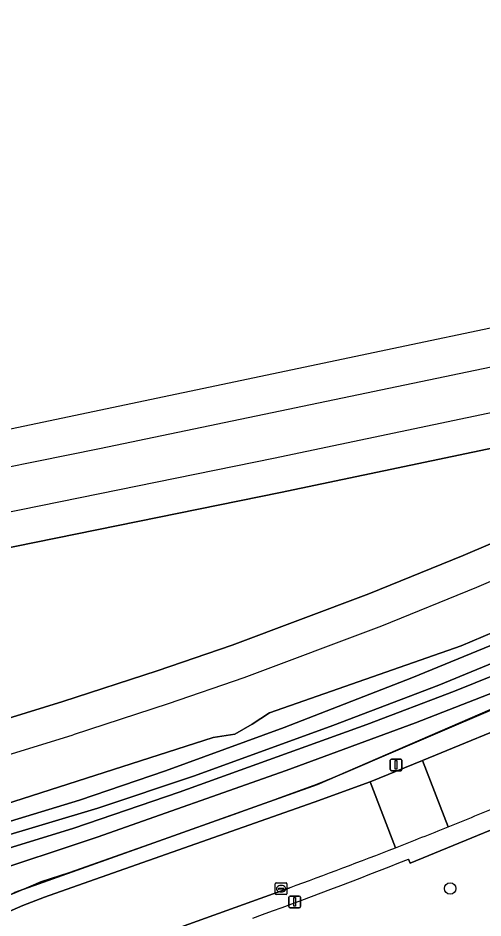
# Model space of a CAD drawing. Extents: x 162989 to 165008, y 383432 to 384338.
# Drawn here: x 163297.3 to 163337.3, y 383986.6 to 384064.1 of the extents above; entities that cross this region are included whole.
import ezdxf

# ---------------------------------------------------------------- set-up
doc = ezdxf.new("R2010")
doc.units = 0
for name, color, linetype in [('IMGEO_Berm_groen', 7, 'Continuous'), ('IMGEO_Boom', 7, 'Continuous'), ('IMGEO_Grasland_overig', 7, 'Continuous'), ('IMGEO_Greppel_droge_sloot', 7, 'Continuous'), ('IMGEO_Groenvoorziening', 7, 'Continuous'), ('IMGEO_Hek', 7, 'Continuous'), ('IMGEO_Kolk', 7, 'Continuous'), ('IMGEO_Lichtmast', 7, 'Continuous'), ('IMGEO_Oever', 7, 'Continuous'), ('IMGEO_Rijbaan_lokaal_open', 7, 'Continuous'), ('IMGEO_Spoor', 7, 'Continuous'), ('IMGEO_Spoorbaan_halfverhard', 7, 'Continuous'), ('IMGEO_Voetpad_open', 7, 'Continuous')]:
    doc.layers.add(name, color=color, linetype=linetype)

msp = doc.modelspace()

# ---------------------------------------------------------------- linework, layer by layer
at = {"layer": 'IMGEO_Berm_groen'}
for points in [[(163416.877, 384040.507), (163403.247, 384036.139), (163402.812, 384035.885), (163402.671, 384035.843), (163402.575, 384035.786), (163383.183, 384024.211), (163323.041, 383998.108), (163296.984, 383988.804)], [(163295.645, 383986.817), (163297.702, 383987.696), (163299.572, 383988.415), (163302.414, 383989.419), (163322.766, 383996.61), (163327.564, 383998.356), (163332.067, 384000.185), (163341.556, 384004.085), (163349.325, 384007.457)]]:
    msp.add_lwpolyline(points, dxfattribs=at)
at = {"layer": 'IMGEO_Boom'}
msp.add_circle((163334.456, 383989.158), 0.489, dxfattribs=at)
at = {"layer": 'IMGEO_Grasland_overig'}
for points in [[(163221.251, 383979.238), (163239.472, 383977.013), (163244.435, 383976.35), (163254.51, 383975.136), (163254.956, 383977.287), (163255.162, 383979.353), (163269.445, 383978.093), (163271.951, 383977.87), (163274.504, 383977.632), (163278.725, 383980.117), (163284.265, 383982.864), (163294.54, 383987.657), (163296.984, 383988.804), (163323.041, 383998.108), (163383.183, 384024.211), (163402.575, 384035.786), (163402.671, 384035.843), (163402.812, 384035.885), (163403.247, 384036.139), (163416.877, 384040.507)], [(163407.515, 384038.818), (163390.428, 384033.418), (163388.822, 384032.318), (163387.408, 384031.711), (163385.565, 384031.616), (163360.951, 384020.902), (163335.392, 384010.064), (163318.906, 384004.275), (163317.416, 384003.302), (163315.928, 384002.462), (163314.071, 384002.164), (163296.124, 383996.4), (163280.675, 383991.959), (163274.361, 383990.577), (163251.576, 383985.84), (163242.036, 383984.311), (163230.824, 383983.328)], [(163233.72, 383990.319), (163242.797, 383991.594), (163252.729, 383993.264), (163263.285, 383995.315), (163274.279, 383997.783), (163283.129, 384000.025), (163293.607, 384002.952), (163301.137, 384005.261), (163309.254, 384007.906), (163315.694, 384010.119), (163327.465, 384014.539), (163335.559, 384017.838), (163350.807, 384024.361), (163376.601, 384035.185), (163319.867, 384023.262), (163284.708, 384016.106), (163266.224, 384012.606), (163250.257, 384009.803), (163238.772, 384007.888), (163219.349, 384005.138)], [(163293.987, 383994.145), (163302.567, 383996.776), (163309.979, 383999.286), (163320.164, 384003.038), (163331.165, 384007.304), (163342.972, 384012.156), (163351.029, 384015.601), (163364.989, 384021.878), (163378.726, 384027.585), (163385.957, 384030.724), (163387.501, 384031.245), (163389.691, 384031.783), (163390.326, 384030.206), (163388.638, 384028.575), (163383.441, 384025.933), (163377.9, 384023.347), (163346.037, 384009.35), (163338.904, 384006.333), (163331.466, 384003.436), (163320.354, 383999.335), (163304.088, 383993.574), (163294.069, 383990.254)]]:
    msp.add_lwpolyline(points, dxfattribs=at)
at = {"layer": 'IMGEO_Greppel_droge_sloot'}
msp.add_lwpolyline([(163294.531, 383992.039), (163302.073, 383994.345), (163311.133, 383997.456), (163327.28, 384003.289), (163334.832, 384006.165), (163341.944, 384009.015), (163358.086, 384015.896), (163381.387, 384026.208), (163383.865, 384027.414), (163387.962, 384029.602), (163382.344, 384027.902), (163375.723, 384024.764), (163359.249, 384017.52), (163348.011, 384012.683), (163333.485, 384006.672), (163324.349, 384003.186), (163312.467, 383998.865), (163304.152, 383996.079), (163295.118, 383993.387)], dxfattribs=at)
at = {"layer": 'IMGEO_Groenvoorziening'}
msp.add_lwpolyline([(163304.538, 383981.977), (163304.708, 383981.835), (163309.473, 383977.765), (163311.103, 383977.312), (163313.037, 383976.774), (163313.451, 383976.659), (163319.434, 383975.788), (163333.339, 383974.06), (163338.947, 383973.319), (163343.461, 383992.009), (163344.008, 383995.455), (163343.72, 383996.556), (163331.019, 383991.354), (163330.869, 383991.697)], dxfattribs=at)
msp.add_arc((163185.239, 384355.525), 391.892, 289.72173, 291.81477, dxfattribs=at)
at = {"layer": 'IMGEO_Hek'}
msp.add_lwpolyline([(163254.527, 383975.145), (163255.168, 383979.396), (163274.504, 383977.632), (163274.644, 383977.711), (163276.585, 383978.805), (163278.717, 383980.181), (163283.214, 383982.499), (163290.073, 383985.701), (163294.599, 383987.803), (163297.161, 383988.847), (163299.287, 383989.75), (163301.676, 383990.541), (163315.913, 383995.57), (163322.989, 383998.132), (163325.305, 383999.08), (163329.992, 384001.097), (163341.559, 384006.06), (163350.753, 384010.132), (163366.939, 384017.167), (163383.117, 384024.211), (163402.701, 384035.889), (163408.952, 384037.884)], dxfattribs=at)
at = {"layer": 'IMGEO_Kolk'}
for p, q in [((163319.412, 383988.714), (163319.412, 383989.566)), ((163319.487, 383989.64), (163320.339, 383989.64)), ((163319.9, 383989.42), (163319.925, 383989.42)), ((163320.413, 383989.566), (163320.413, 383988.714)), ((163320.339, 383988.64), (163319.487, 383988.64)), ((163319.671, 383989.134), (163319.671, 383989.146)), ((163320.109, 383989.097), (163319.711, 383989.097)), ((163319.714, 383989.183), (163320.112, 383989.183)), ((163319.923, 383988.86), (163319.898, 383988.86)), ((163320.155, 383989.146), (163320.155, 383989.134))]:
    msp.add_line(p, q, dxfattribs=at)
for points in [[(163319.412, 383988.714), (163319.412, 383989.566)], [(163319.487, 383989.64), (163320.339, 383989.64)], [(163320.413, 383989.566), (163320.413, 383988.714)], [(163320.339, 383988.64), (163319.487, 383988.64)]]:
    msp.add_lwpolyline(points, dxfattribs=at)
for centre, radius, start, end in [((163319.489, 383989.564), 0.0765, 91.55205, 178.44795), ((163319.489, 383989.564), 0.0765, 91.55205, 178.44795), ((163320.337, 383989.564), 0.0765, 1.55205, 88.44795), ((163320.337, 383989.564), 0.0765, 1.55205, 88.44795), ((163319.489, 383988.716), 0.0765, 181.55205, 268.44795), ((163319.489, 383988.716), 0.0765, 181.55205, 268.44795), ((163319.711, 383989.143), 0.0403, 85.87752, 175.75265), ((163319.708, 383989.133), 0.0366, 178.93798, 274.71019), ((163320.112, 383989.14), 0.043, 264.86636, 352.45326), ((163320.116, 383989.145), 0.0386, 1.73085, 96.63898), ((163320.337, 383988.716), 0.0765, 271.55205, 358.44795), ((163320.337, 383988.716), 0.0765, 271.55205, 358.44795)]:
    msp.add_arc(centre, radius, start, end, dxfattribs=at)
for centre, major_axis, ratio, start_param, end_param in [((163319.899, 383989.14), (-0.387, 0.002), 0.722429, 4.712389, 7.853982), ((163319.924, 383989.14), (-0.39, 0.002), 0.717154, 1.570796, 4.712389)]:
    msp.add_ellipse(centre, major_axis=major_axis, ratio=ratio, start_param=start_param, end_param=end_param, dxfattribs=at)
at = {"layer": 'IMGEO_Lichtmast'}
for p, q in [((163329.406, 384000.299), (163330.196, 384000.299)), ((163330.196, 384000.299), (163329.406, 384000.299)), ((163329.306, 383999.399), (163329.306, 384000.199)), ((163329.306, 384000.199), (163329.306, 383999.399)), ((163330.296, 384000.199), (163330.296, 383999.399)), ((163330.296, 383999.399), (163330.296, 384000.199)), ((163330.196, 383999.299), (163329.406, 383999.299)), ((163329.406, 383999.299), (163330.196, 383999.299)), ((163320.58, 383987.604), (163320.58, 383988.404)), ((163320.58, 383988.404), (163320.58, 383987.604)), ((163320.68, 383988.504), (163321.47, 383988.504)), ((163321.47, 383988.504), (163320.68, 383988.504)), ((163321.57, 383988.404), (163321.57, 383987.604)), ((163321.57, 383987.604), (163321.57, 383988.404)), ((163321.47, 383987.504), (163320.68, 383987.504)), ((163320.68, 383987.504), (163321.47, 383987.504))]:
    msp.add_line(p, q, dxfattribs=at)
for points in [[(163329.726, 384000.174), (163329.876, 384000.174), (163329.876, 383999.424), (163329.726, 383999.424), (163329.726, 384000.174)], [(163321, 383988.379), (163321.15, 383988.379), (163321.15, 383987.629), (163321, 383987.629), (163321, 383988.379)]]:
    msp.add_lwpolyline(points, dxfattribs=at)
for centre, start, end in [((163329.406, 384000.199), 90, 180), ((163329.406, 384000.199), 90, 180), ((163330.196, 384000.199), 0, 90), ((163330.196, 384000.199), 360, 90), ((163329.406, 383999.399), 180, 270), ((163329.406, 383999.399), 180, 270), ((163330.196, 383999.399), 270, 0), ((163330.196, 383999.399), 270, 0), ((163320.68, 383988.404), 90, 180), ((163320.68, 383988.404), 90, 180), ((163321.47, 383988.404), 0, 90), ((163321.47, 383988.404), 360, 90), ((163320.68, 383987.604), 180, 270), ((163320.68, 383987.604), 180, 270), ((163321.47, 383987.604), 270, 0), ((163321.47, 383987.604), 270, 0)]:
    msp.add_arc(centre, 0.1, start, end, dxfattribs=at)
at = {"layer": 'IMGEO_Oever'}
for points in [[(163294.069, 383990.254), (163304.088, 383993.574), (163320.354, 383999.335), (163331.466, 384003.436), (163338.904, 384006.333), (163346.037, 384009.35), (163377.9, 384023.347), (163383.441, 384025.933), (163388.638, 384028.575), (163390.326, 384030.206), (163389.691, 384031.783), (163387.501, 384031.245), (163385.957, 384030.724), (163378.726, 384027.585), (163364.989, 384021.878), (163351.029, 384015.601), (163342.972, 384012.156), (163331.165, 384007.304), (163320.164, 384003.038), (163309.979, 383999.286), (163302.567, 383996.776), (163293.987, 383994.145)], [(163295.118, 383993.387), (163304.152, 383996.079), (163312.467, 383998.865), (163324.349, 384003.186), (163333.485, 384006.672), (163348.011, 384012.683), (163359.249, 384017.52), (163375.723, 384024.764), (163382.344, 384027.902), (163387.962, 384029.602), (163383.865, 384027.414), (163381.387, 384026.208), (163358.086, 384015.896), (163341.944, 384009.015), (163334.832, 384006.165), (163327.28, 384003.289), (163311.133, 383997.456), (163302.073, 383994.345), (163294.531, 383992.039)]]:
    msp.add_lwpolyline(points, dxfattribs=at)
at = {"layer": 'IMGEO_Rijbaan_lokaal_open'}
for points in [[(163364.723, 384014.183), (163349.325, 384007.457), (163341.556, 384004.085), (163332.067, 384000.185), (163334.277, 383994.471)], [(163334.277, 383994.471), (163332.067, 384000.185), (163327.564, 383998.356), (163329.76, 383992.677)], [(163329.76, 383992.677), (163327.564, 383998.356), (163322.766, 383996.61), (163302.414, 383989.419), (163299.572, 383988.415), (163297.702, 383987.696), (163295.645, 383986.817)], [(163297.17, 383980.528), (163299.265, 383981.44), (163301.863, 383982.449), (163303.301, 383982.956), (163320.649, 383989.228)]]:
    msp.add_lwpolyline(points, dxfattribs=at)
for centre, radius, start, end in [((163168.64, 384405.397), 443.053, 291.95353, 292.59596), ((163164.319, 384415.815), 454.331, 291.35484, 291.96777), ((163165.37, 384413.176), 451.49, 290.11617, 291.35249)]:
    msp.add_arc(centre, radius, start, end, dxfattribs=at)
at = {"layer": 'IMGEO_Spoor'}
for points in [[(163482.504, 384064.124), (163438.347, 384055.003), (163304.284, 384027.02), (163290.651, 384024.258), (163275.14, 384021.273), (163261.909, 384018.846), (163250.276, 384016.868), (163239.034, 384015.076), (163225.051, 384013.191), (163210.675, 384011.424), (163197.565, 384010.035), (163186.306, 384009.051), (163170.778, 384007.955), (163157.742, 384007.242), (163145.353, 384006.773), (163136.4, 384006.585), (163127.534, 384006.532), (163114.97, 384006.669), (163093.304, 384007.27), (163079.785, 384007.903), (163066.124, 384008.71), (163050.352, 384009.854), (163020.285, 384012.339), (163007.925, 384013.445)], [(163407.712, 384044.788), (163319.259, 384026.2), (163284.13, 384019.05), (163265.686, 384015.557), (163249.751, 384012.76), (163238.315, 384010.853), (163218.995, 384008.118), (163175.893, 384003.972), (163154.95, 384002.739), (163133.868, 384002.083), (163105.006, 384002.112), (163077.274, 384002.797), (163012.331, 384005.282)], [(163408.318, 384042.866), (163400.768, 384040.461), (163393.355, 384037.964), (163386.355, 384035.481), (163379.622, 384032.97), (163369.229, 384028.838), (163351.977, 384021.599), (163336.715, 384015.07), (163328.559, 384011.745), (163316.709, 384007.296), (163310.206, 384005.061), (163302.041, 384002.4)], [(163171.029, 383983.535), (163183.994, 383983.622), (163194.126, 383983.904), (163202.816, 383984.295), (163211.591, 383984.954), (163223, 383986.029), (163234.105, 383987.344), (163243.254, 383988.629), (163253.264, 383990.312), (163263.9, 383992.378), (163274.976, 383994.865), (163283.901, 383997.126), (163294.45, 384000.073), (163302.041, 384002.4)]]:
    msp.add_lwpolyline(points, dxfattribs=at)
at = {"layer": 'IMGEO_Spoorbaan_halfverhard'}
for points in [[(163419.919, 384054.35), (163380.017, 384046.291), (163288.433, 384027.002), (163262.721, 384022.903), (163262.634, 384022.847), (163260.436, 384022.321), (163233.895, 384018.308), (163192.491, 384011.707)], [(163230.824, 383983.328), (163242.036, 383984.311), (163251.576, 383985.84), (163274.361, 383990.577), (163280.675, 383991.959), (163296.124, 383996.4), (163314.071, 384002.164), (163315.928, 384002.462), (163317.416, 384003.302), (163318.906, 384004.275), (163335.392, 384010.064), (163360.951, 384020.902), (163385.565, 384031.616), (163387.408, 384031.711), (163388.822, 384032.318), (163390.428, 384033.418), (163407.515, 384038.818)], [(163219.349, 384005.138), (163238.772, 384007.888), (163250.257, 384009.803), (163266.224, 384012.606), (163284.708, 384016.106), (163319.867, 384023.262), (163376.601, 384035.185), (163350.807, 384024.361), (163335.559, 384017.838), (163327.465, 384014.539), (163315.694, 384010.119), (163309.254, 384007.906), (163301.137, 384005.261), (163293.607, 384002.952), (163283.129, 384000.025), (163274.279, 383997.783), (163263.285, 383995.315), (163252.729, 383993.264), (163242.797, 383991.594), (163233.72, 383990.319)]]:
    msp.add_lwpolyline(points, dxfattribs=at)
at = {"layer": 'IMGEO_Voetpad_open'}
for points in [[(163330.869, 383991.697), (163331.019, 383991.354), (163343.72, 383996.556), (163345.419, 383997.252), (163348.278, 383998.472), (163352.913, 384000.45), (163358.78, 384002.953), (163359.977, 384000.25), (163372.649, 384005.933), (163381.975, 384010.322), (163389.663, 384014.151), (163392.136, 384014.826), (163394.378, 384014.419), (163394.812, 384014.184), (163395.692, 384016.472)], [(163320.649, 383989.228), (163303.301, 383982.956), (163301.863, 383982.449), (163299.265, 383981.44), (163297.17, 383980.528)]]:
    msp.add_lwpolyline(points, dxfattribs=at)
for centre, radius, start, end in [((163168.64, 384405.397), 443.053, 291.95353, 292.59596), ((163164.319, 384415.815), 454.331, 291.35484, 291.96777), ((163165.37, 384413.176), 451.49, 290.11617, 291.35249), ((163185.239, 384355.525), 391.892, 289.72173, 291.81477)]:
    msp.add_arc(centre, radius, start, end, dxfattribs=at)

doc.saveas('drawing.dxf')
